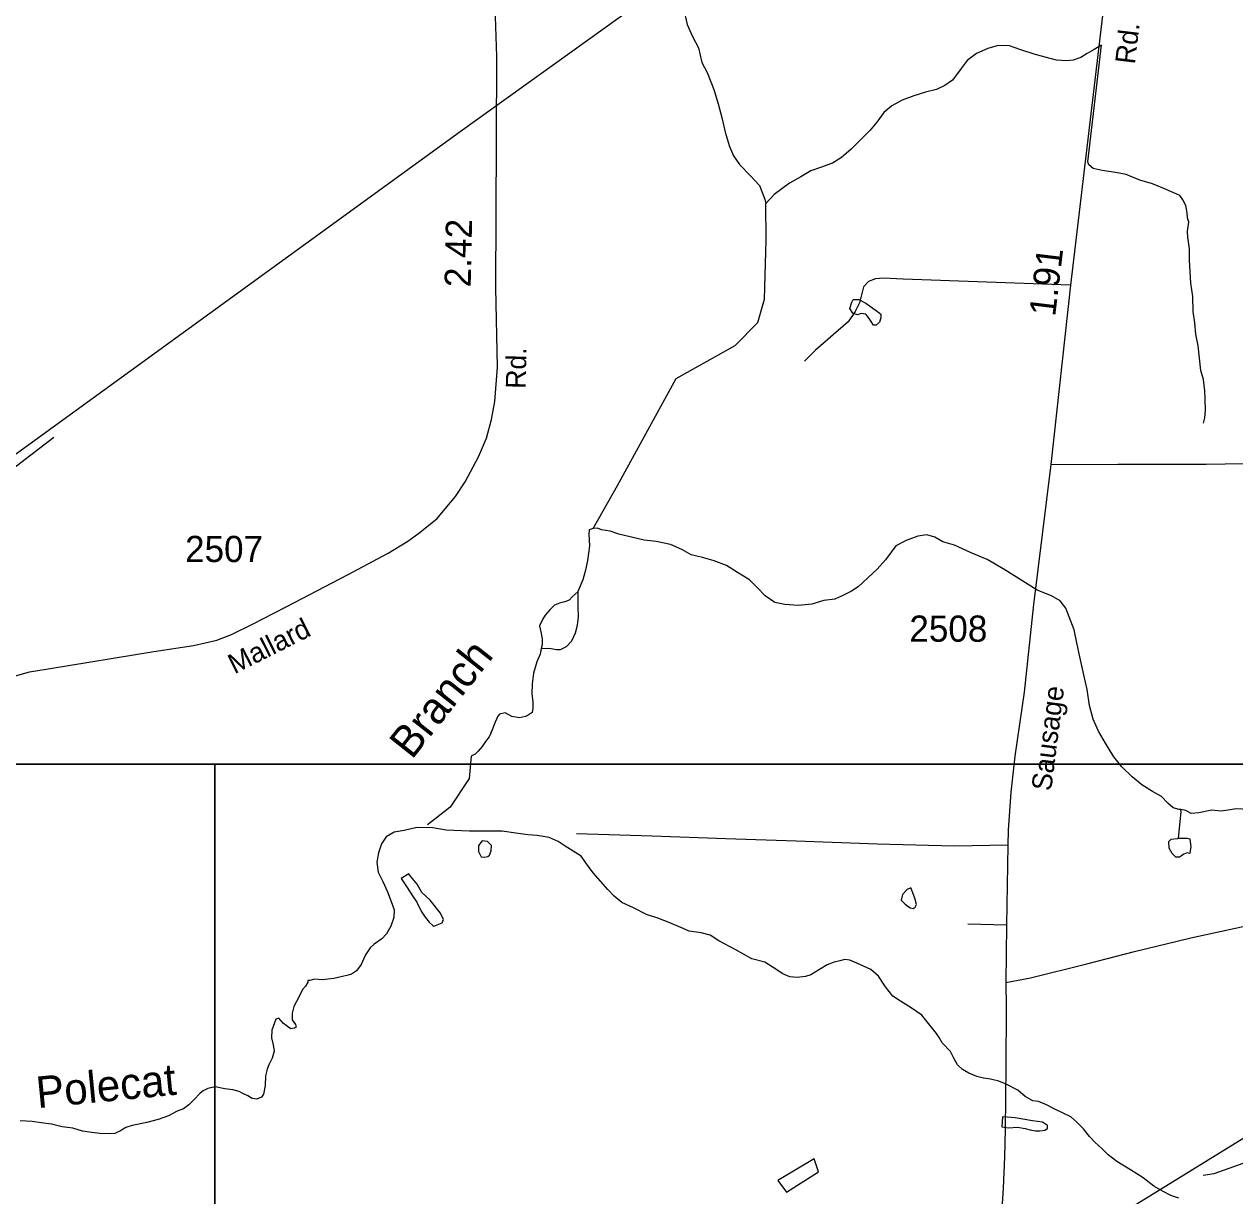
# Model space of a CAD drawing. Extents: x 2082433 to 2279600, y 546599 to 755198.
# Drawn here: x 2200262 to 2206036, y 628170 to 633757 of the extents above; entities that cross this region are included whole.
import ezdxf

# ---------------------------------------------------------------- set-up
doc = ezdxf.new("R2010")
doc.units = 0
for name, color, linetype in [('Exist Boundary Political Fire Districts', 7, 'Continuous'), ('Exist Hydrographic Creek Single Shore', 7, 'Continuous'), ('Exist Hydrographic Creek Single Shore Label', 7, 'Continuous'), ('Exist Hydrographic Misc Water Feature', 7, 'Continuous'), ('Exist Road Non-System Type 51', 7, 'Continuous'), ('Exist Road Secondary Mileage Hundredths English Label', 7, 'Continuous'), ('Exist Road Secondary Type 51 Attributed', 7, 'Continuous'), ('Exist Road Secondary Type 51 Label', 7, 'Continuous'), ('Exist Road Secondary Type 51 Number Label', 7, 'Continuous'), ('Exist Utilities Electrical Transmission Line', 7, 'Continuous'), ('Map Preparation Inset Cut Line', 7, 'Continuous')]:
    doc.layers.add(name, color=color, linetype=linetype)

msp = doc.modelspace()

# ---------------------------------------------------------------- linework, layer by layer
at = {"layer": 'Exist Boundary Political Fire Districts'}
msp.add_lwpolyline([(2202467.3, 626259.5), (2203826, 627057.1), (2207917.8, 629580.3), (2208204.7, 629480.9), (2208226, 629519.8), (2208425.9, 629791.2), (2208641.8, 630076.5), (2208859.8, 630363.6), (2209074.3, 630649.3), (2209293.3, 630927.1), (2209517.8, 631200.6), (2209632.4, 631335.6), (2210666.9, 632992.2)], dxfattribs=at)
at = {"layer": 'Exist Hydrographic Creek Single Shore'}
for points in [[(2203407.3, 633831.4), (2203423.7, 633755.9), (2203450.1, 633698), (2203478.6, 633644.2), (2203495, 633574.4), (2203519.2, 633526.5), (2203551.8, 633446.6), (2203572.1, 633377), (2203590.8, 633305.3), (2203605.1, 633243.1), (2203625.8, 633173.4), (2203646.1, 633129.4), (2203674, 633087.8), (2203726.7, 633034.1), (2203768.8, 632988.4), (2203795.4, 632922.7), (2203799.1, 632902.7)], [(2205887.6, 631855.3), (2205893.7, 631879.5), (2205897.2, 631915.5), (2205895.2, 631971.4), (2205892.9, 632009.4), (2205886.5, 632063.2), (2205874.4, 632105.1), (2205867.9, 632165.3), (2205861.3, 632223.1), (2205851.1, 632279), (2205846.4, 632332.8), (2205837.9, 632386.8), (2205835.5, 632459), (2205827.5, 632522.6), (2205822.8, 632578.5), (2205820.7, 632632.7), (2205819.9, 632686.8), (2205816, 632718.7), (2205811.9, 632740.3), (2205811.3, 632770.4), (2205817, 632812.6), (2205811.5, 632834.5), (2205809, 632858.4), (2205802.7, 632892.2), (2205788.7, 632920.3), (2205774.2, 632940.3), (2205746.3, 632953.8), (2205698.1, 632973.7), (2205644.4, 632995.2), (2205583.9, 633012.8), (2205517.7, 633040.3), (2205467.6, 633049.8), (2205403.4, 633059.6), (2205361.6, 633069.1), (2205339.7, 633087), (2205335.6, 633101), (2205401.4, 633657.2), (2205365.7, 633637.1), (2205331.9, 633617), (2205301.9, 633598.8), (2205266.3, 633586.4), (2205234.3, 633582.3), (2205185.9, 633585.9), (2205132.2, 633599.4), (2205079.9, 633614.9), (2205015.9, 633634.7), (2204961.8, 633654.3), (2204907.8, 633655.9), (2204858.2, 633641.5), (2204804.3, 633617.2), (2204760.4, 633584.9), (2204730.7, 633546.8), (2204689.4, 633490.6), (2204653.2, 633464.4), (2204613.6, 633446.1), (2204561.3, 633433.7), (2204505.5, 633415.3), (2204449.9, 633394.9), (2204399.9, 633368.4), (2204362.4, 633336.4), (2204328.8, 633289.9), (2204296.8, 633251.8), (2204245.1, 633199.6), (2204207.4, 633161.5), (2204159.8, 633121.2), (2204118, 633094.6), (2204060.3, 633074.2), (2204014.2, 633058), (2203966.6, 633029.9), (2203912.7, 632999.5), (2203838.9, 632944.9), (2203799.1, 632902.7)], [(2202976.4, 631351.6), (2203091.5, 631557.7), (2203371.6, 632067), (2203653.5, 632225.3), (2203761.6, 632334.6), (2203793.6, 632445.5), (2203800.6, 632727.4), (2203799.1, 632902.7)], [(2202956.3, 631345.7), (2202954.7, 631325.6), (2202959, 631269.4), (2202949.4, 631199.5), (2202940.1, 631153.4), (2202926, 631107.3), (2202904.7, 631055.4)], [(2205778.7, 630011.5), (2205770.5, 630011.5), (2205742.4, 630021), (2205716.3, 630042.8), (2205686.4, 630074.9), (2205644, 630098.3), (2205593.5, 630130.3), (2205547.6, 630167.7), (2205497.1, 630215.4), (2205458.8, 630262.9), (2205420.5, 630328.8), (2205386.4, 630386.6), (2205361.6, 630442.3), (2205343.4, 630508.3), (2205332.5, 630584.2), (2205316.1, 630654), (2205297.6, 630739.9), (2205283.5, 630807.7), (2205270.8, 630869.6), (2205230.2, 630973.1), (2205204.1, 631007.1), (2205161.7, 631030.9), (2205093.6, 631058.2), (2204938.8, 631155.4), (2204854.9, 631204.6), (2204778.4, 631236), (2204700.1, 631273.4), (2204644.1, 631289.1), (2204606, 631310.7), (2204568.1, 631322.6), (2204524, 631316.2), (2204468.4, 631295.8), (2204420.2, 631269.8), (2204371, 631203.5), (2204331.2, 631159.1), (2204285.5, 631116.6), (2204239.8, 631074.4), (2204208, 631054.1), (2204160.2, 631030), (2204132.1, 631017.6), (2204128, 631015.9), (2204076.3, 631009.4), (2204018.5, 630991), (2203955, 630984.4), (2203890.8, 630990), (2203842.4, 630999.8), (2203796.7, 631031.4), (2203760.4, 631069), (2203722, 631106.8), (2203663.8, 631142.3), (2203611.5, 631176.1), (2203553, 631197.6), (2203497.1, 631213.3), (2203443.1, 631226.7), (2203399.1, 631252.5), (2203344.7, 631276.1), (2203276.8, 631289.6), (2203218.6, 631297.1), (2203158.9, 631311), (2203098.7, 631324.6), (2203056.6, 631340.2), (2203016.4, 631345.9), (2202996.3, 631353.8), (2202976.4, 631351.6), (2202956.3, 631345.7)], [(2202904.7, 631051.2), (2202876.6, 631027.2), (2202861, 631010.9), (2202841.1, 631002.9), (2202814.9, 630996.7), (2202791.1, 630986.5), (2202769.1, 630964.3), (2202747.4, 630938.4), (2202733.9, 630918.1), (2202719.9, 630888.2), (2202725.9, 630860.1), (2202732.2, 630826.3), (2202732.6, 630798.3), (2202728.3, 630780.3)], [(2202728.3, 630780.3), (2202760.1, 630782.4), (2202776.3, 630780.3), (2202800.5, 630774.7), (2202820.4, 630774.9), (2202848.3, 630788.9), (2202874.3, 630817.1), (2202892.2, 630855.3), (2202901.4, 630891.2), (2202905.5, 630931.2), (2202905.1, 630981.5), (2202904.5, 631019.3), (2202904.7, 631051.2), (2202904.7, 631055.4)], [(2202728.3, 630780.3), (2202722.8, 630752.3), (2202707, 630716.2), (2202691.6, 630661.7), (2202685.9, 630611.9), (2202683.6, 630566), (2202688.1, 630523.9), (2202688.1, 630495.9), (2202684.7, 630474.2), (2202666.8, 630461.9), (2202652.7, 630455.9), (2202624.8, 630449.5), (2202588.7, 630455.4), (2202556.9, 630473.2), (2202528.6, 630466.9), (2202521, 630456.7), (2202509.1, 630428.9), (2202491.4, 630384.1), (2202489.2, 630378.8), (2202491.4, 630384.1), (2202489.2, 630378.8), (2202479.6, 630358.8), (2202462, 630336.7), (2202446, 630312.3), (2202427.7, 630290.3), (2202414, 630276.2), (2202394.1, 630266.2), (2202384, 630159.7), (2202293.3, 630023.6), (2202185.6, 629938.6)], [(2206591.3, 629853.1), (2206557.1, 629864.7), (2206541.3, 629866.7), (2206523, 629894.6), (2206494.9, 629930.5), (2206464.2, 629958.2), (2206408.4, 629987.8), (2206350.4, 630009.5), (2206304, 630025), (2206250.3, 630030.7), (2206190.2, 630028), (2206138.1, 630016), (2206100.4, 630011.6), (2206042.4, 630015), (2206004.2, 630009), (2205970.4, 630004.8), (2205926.5, 630008.6), (2205864.4, 629996.1), (2205828.7, 629993.8), (2205802.7, 630007.5), (2205778.7, 630011.5)], [(2205769.3, 628158.3), (2205731.1, 628171.8), (2205695, 628189.8), (2205650.7, 628215.5), (2205598.6, 628255), (2205538.2, 628294.6), (2205474.2, 628334.2), (2205431.9, 628365.8), (2205403.8, 628393.5), (2205369.6, 628425.1), (2205343.2, 628453), (2205315.1, 628488.8), (2205282.9, 628520.5), (2205255, 628546.6), (2205215, 628566), (2205178.3, 628583.7), (2205138.7, 628603.5), (2205100.6, 628619.4), (2205072.7, 628623.2), (2205036, 628642.9), (2205001.7, 628674.5), (2204945.6, 628702.4), (2204911.7, 628716), (2204871.7, 628725.7), (2204837.9, 628731.6), (2204805.5, 628739.4), (2204767.4, 628754.8), (2204737.6, 628772.7), (2204713.2, 628794.7), (2204697.4, 628822.6), (2204680.8, 628858.3), (2204640.6, 628900.1), (2204626.3, 628924.2), (2204614.4, 628943.8), (2204543.5, 629031.6), (2204493.4, 629067.1), (2204441.5, 629098.5), (2204405.2, 629122.2), (2204370.8, 629166.3), (2204336.6, 629217.7), (2204300.7, 629249.5), (2204266.2, 629265.3), (2204234, 629279.1), (2204200.4, 629293.1), (2204176.2, 629296.7), (2204152.2, 629290.6), (2204126.2, 629284.4), (2204092.3, 629272.1), (2204056.2, 629249.9), (2204014.4, 629223.8), (2203989, 629215.5), (2203948.6, 629211), (2203914.8, 629214.9), (2203880.5, 629228.6), (2203834.6, 629258.3), (2203794.2, 629284.2), (2203732.3, 629299.7), (2203653.9, 629345.2), (2203575.8, 629386.6), (2203533.4, 629412.4), (2203491.5, 629424), (2203433.7, 629431.6), (2203393.7, 629449.4), (2203341.2, 629471), (2203285.3, 629494.5), (2203230.7, 629512.1), (2203168.8, 629543.7), (2203112.8, 629569.2), (2203076.5, 629599), (2203046.2, 629630.8), (2202975.6, 629710.4), (2202949.2, 629746), (2202919, 629789.9), (2202843, 629837.5), (2202808.7, 629859.3), (2202766.5, 629879), (2202708.4, 629888.2), (2202664.6, 629892), (2202606.7, 629899.5), (2202542.8, 629909.2), (2202454.8, 629908.7), (2202386.7, 629908.4), (2202275, 629913.5), (2202210.6, 629924.9), (2202134.7, 629926.6), (2202074.6, 629912.2), (2202026.8, 629903.5), (2201989.1, 629881.2), (2201967.2, 629849.3), (2201951.4, 629805.4), (2201944, 629761.1), (2201950, 629713.2), (2201972.5, 629669.6), (2201994.9, 629619.6), (2202013.1, 629573.9), (2202027.3, 629534), (2202025.6, 629497.7)], [(2202025.6, 629497.7), (2202011.7, 629455.7), (2201989.9, 629419.6), (2201968.6, 629395.6), (2201932.3, 629369.5), (2201912.6, 629353), (2201890.7, 629319), (2201869, 629272.8), (2201847.4, 629242.8), (2201823.4, 629226.5), (2201807.4, 629222.5), (2201779.8, 629216.1), (2201739.8, 629205.9), (2201683.8, 629199.8), (2201647.5, 629203.7), (2201623.9, 629197), (2201615.9, 629197)], [(2201615.9, 629197), (2201615.9, 629189.3), (2201604, 629169.3), (2201590.3, 629153.1), (2201574.3, 629121), (2201548.9, 629072.9), (2201540.9, 629040.9), (2201541.1, 629008.8), (2201557.1, 628987), (2201559.3, 628974.9), (2201549.3, 628968.7), (2201533.3, 628966.6), (2201517.5, 628976.7), (2201499.2, 628992.4), (2201476.9, 629016.5), (2201463.2, 629012.1), (2201455.4, 628994.2), (2201443.5, 628960.3), (2201441.6, 628924.1), (2201450, 628890), (2201453.9, 628860.1), (2201444.5, 628826.3), (2201428.9, 628794.2), (2201420.9, 628773.9), (2201412.9, 628741.8), (2201411.3, 628695.8), (2201403.9, 628654), (2201393.4, 628639.8), (2201372.1, 628631.6), (2201350, 628633.8), (2201329.7, 628647.3), (2201305.9, 628657.4), (2201287.4, 628667.1), (2201257.7, 628674.8), (2201219.1, 628680.7), (2201173.6, 628690.4), (2201137.7, 628682), (2201115.4, 628670), (2201101.9, 628659.9), (2201071.7, 628627.5), (2201048.1, 628603.5), (2201022.3, 628585.5), (2200992.2, 628573), (2200950.5, 628550.9), (2200900.7, 628534.5), (2200847, 628520.3), (2200776.8, 628505.8), (2200746.7, 628495.7), (2200721.1, 628479.3), (2200695.2, 628467.4), (2200669.4, 628464.8), (2200622.9, 628466.5), (2200585.1, 628472.2), (2200541, 628478.1), (2200494.9, 628492), (2200443, 628499.3), (2200393.2, 628511), (2200343, 628518.5), (2200300.9, 628524.5), (2200242.9, 628528)]]:
    msp.add_lwpolyline(points, dxfattribs=at)
at = {"layer": 'Exist Hydrographic Misc Water Feature'}
msp.add_line((2202904.7, 631051.2), (2202904.7, 631055.4), dxfattribs=at)
for points in [[(2204348.9, 632374.8), (2204348.9, 632356.6), (2204341.3, 632336.6), (2204325.3, 632322.4), (2204313.4, 632322.2), (2204299, 632344.2), (2204285.1, 632364.2), (2204276.9, 632374.3), (2204254.9, 632378), (2204236.9, 632371.8), (2204215, 632379.6), (2204200.8, 632401.6), (2204210.4, 632431.8), (2204216.2, 632443.9), (2204242.6, 632444), (2204276.7, 632426.2), (2204332.5, 632386.6), (2204348.9, 632374.8)], [(2205885.7, 628267.7), (2205938.7, 628275.6), (2206843.6, 628598.3), (2207051.5, 628708.9), (2207241.6, 628918.2), (2207323.6, 629093.6), (2207437.6, 629521), (2207427.6, 629770.5), (2207232.6, 630177.9), (2207206.5, 630319.5), (2207239.5, 630384.4), (2207471.7, 630553.6), (2207662.6, 630644.8), (2207853.7, 630847.6), (2207977.5, 630891), (2208211.7, 630817.4), (2208838.5, 630437.3), (2209064.7, 630347.4), (2209305.7, 630381.8), (2209388.7, 630416.3), (2209652.6, 630752), (2209801.7, 630876.9), (2210361.7, 630649)], [(2205767.4, 629875.3), (2205780.3, 630001.5), (2205778.7, 630011.5)], [(2202481.2, 629794.8), (2202489.4, 629815.1), (2202491.1, 629841.1), (2202472.8, 629858.9), (2202447.2, 629862.8), (2202429, 629840.4), (2202429, 629812.4), (2202441.3, 629786.6), (2202455.4, 629784.9), (2202473.4, 629788.7), (2202481.2, 629794.8)], [(2205767.4, 629875.3), (2205795.5, 629875.5), (2205809.6, 629875.8), (2205821.5, 629871.6), (2205825.8, 629845.8), (2205827.5, 629835.8), (2205823.8, 629815.7), (2205821.9, 629801.8), (2205809.9, 629805.6), (2205793.9, 629799.5), (2205782, 629791.6), (2205771.9, 629785.4), (2205755.9, 629785.4), (2205737.9, 629803.1), (2205723.7, 629827.1), (2205721.5, 629859.1), (2205733.2, 629871.1), (2205763.7, 629873.4), (2205767.4, 629875.3)], [(2202215.7, 629455.2), (2202255.7, 629471.5), (2202261.8, 629487.6), (2202247.7, 629517.3), (2202198.9, 629579.1), (2202158.9, 629616.7), (2202136.5, 629656.6), (2202104.2, 629694.3), (2202096.4, 629706.1), (2202060.3, 629683.9), (2202088.8, 629640.3), (2202114.8, 629600.3), (2202134.9, 629570.5), (2202155.4, 629526.8), (2202175.3, 629499.1), (2202194, 629475.2), (2202211.6, 629459.1), (2202215.7, 629455.2)], [(2204502, 629540.8), (2204512.5, 629546.9), (2204518.2, 629559), (2204510, 629589), (2204497.9, 629622.9), (2204491.6, 629638.8), (2204473.7, 629630.6), (2204451.8, 629606.7), (2204445.8, 629580.5), (2204464.1, 629560.6), (2204488.1, 629542.9), (2204502, 629540.8)], [(2204925.3, 628498.2), (2204957.2, 628494.6), (2204999.3, 628496.8), (2205037, 628491.1), (2205061.2, 628485), (2205085.2, 628479.4), (2205106.9, 628479.7), (2205131.1, 628483.8), (2205143.4, 628491.7), (2205143.2, 628505.9), (2205119, 628521.7), (2205071.3, 628527.3), (2204989, 628542.5), (2204950.7, 628544.3), (2204928.9, 628546.4), (2204925.3, 628498.2)], [(2203897.5, 628187.4), (2204050.9, 628284.3), (2204030.6, 628346.2), (2203857.6, 628242.9), (2203897.5, 628187.4)]]:
    msp.add_lwpolyline(points, dxfattribs=at)
at = {"layer": 'Exist Road Non-System Type 51'}
msp.add_line((2204946.9, 629461.4), (2204762.9, 629465), dxfattribs=at)
for points in [[(2205253.4, 632512.3), (2204455.1, 632540.9), (2204361.5, 632546.1), (2204322.5, 632543.5), (2204288.7, 632530.5), (2204265.3, 632504.5), (2204247.1, 632429.1), (2204226.3, 632387.5), (2204192.5, 632338.1), (2204036.5, 632202.9), (2203984.5, 632150.9)], [(2198916, 630674.5), (2198972.6, 630726.9), (2199180.9, 630893.3), (2199468.3, 631084.1), (2199691.3, 631245.6), (2200073.7, 631534.4), (2200404.4, 631788.1)], [(2205158.8, 631657.3), (2205478.7, 631659.9), (2205899.9, 631659.9), (2206263.9, 631665.1)], [(2204954.1, 629841.4), (2204698, 629837.8), (2204331.8, 629846.2), (2203944, 629860.7), (2203609.1, 629872.7), (2203257.4, 629884.7), (2202896, 629895.5)], [(2204943.9, 629187.2), (2205061.7, 629208.9), (2205329.9, 629276.2), (2205558.4, 629335.2), (2205826, 629400.1), (2206177.7, 629477.1), (2206294.3, 629498.7), (2206312.4, 629498.7), (2206332.8, 629493.9), (2206352.1, 629478.3), (2206368.9, 629447), (2206376.1, 629419.3), (2206384.5, 629354.4)]]:
    msp.add_lwpolyline(points, dxfattribs=at)
at = {"layer": 'Exist Road Secondary Type 51 Attributed'}
for points in [[(2205599.3, 635435), (2205253.4, 632512.3), (2205158.8, 631657.3), (2205076.8, 630989.8), (2205031.1, 630571.3), (2204987.8, 630267.1), (2204968, 630095.2), (2204955.3, 629913.6), (2204954.1, 629841.4), (2204946.9, 629461.4), (2204943.9, 629187.2), (2204946.3, 629068.2), (2204943.9, 628784.4), (2204941.5, 628486.2), (2204938.5, 628356.3), (2204931.9, 628206), (2204925.9, 628107.4)], [(2200149.6, 630629.4), (2200287.2, 630668.6), (2200376.2, 630682.4), (2200880.7, 630765.6), (2201070.6, 630794), (2201180.4, 630819.9), (2201250.3, 630846.4), (2201355.1, 630898.2), (2201453, 630948.5), (2201514.5, 630980.7), (2201804, 631131.7), (2201997.6, 631234.4), (2202092.7, 631291.8), (2202144.4, 631329.5), (2202230.4, 631398.7), (2202319.9, 631505), (2202366, 631574.9), (2202429.7, 631694.4), (2202467.4, 631782.5), (2202491.2, 631872), (2202506.6, 631957.3), (2202519.8, 632121.6), (2202511.5, 632500.5), (2202515.7, 633203.8), (2202517.1, 633603.7), (2202509.4, 633842.1)]]:
    msp.add_lwpolyline(points, dxfattribs=at)
at = {"layer": 'Exist Utilities Electrical Transmission Line'}
msp.add_lwpolyline([(2205939.5, 637679.5), (2205814.9, 637498.8), (2205352.3, 636743.8), (2203885.3, 634372.7), (2203865.4, 634340.7), (2203849.6, 634326.5), (2202341.6, 633244.5), (2200131.5, 631642.1), (2198802.9, 630659.3), (2196209, 628764.2), (2194963.8, 627840.1), (2194349.2, 627390), (2192966.8, 626370.9), (2191379.5, 625202.4), (2189939.5, 624140.9), (2188179.1, 622841.3), (2186203.8, 621394.3)], dxfattribs=at)
at = {"layer": 'Map Preparation Inset Cut Line'}
for points in [[(2179108.5, 674476.7), (2254791.7, 674476.7), (2254791.7, 645771.4), (2239582.9, 645768.1), (2239582.9, 630228.2), (2179108.5, 630228.2)], [(2201171.6, 601522.9), (2201171.6, 630228.2), (2239582.9, 630228.2), (2239582.9, 645768.1), (2269582.7, 645768.1), (2253496.2, 601522.9)], [(2125488.3, 630228.2), (2201171.6, 630228.2), (2201171.6, 601522.9), (2185962.8, 601519.6), (2185962.8, 585979.7), (2125488.3, 585979.7)]]:
    msp.add_lwpolyline(points, close=True, dxfattribs=at)

# ---------------------------------------------------------------- texts
at = {"layer": 'Exist Hydrographic Creek Single Shore Label'}
for s, rotation, p in [('Branch', 51.60398, (2202111.1, 630246.5)), ('Polecat', 5.56035, (2200326.6, 628587.9))]:
    msp.add_text(s, height=150, rotation=rotation, dxfattribs=at).set_placement(p)
at = {"layer": 'Exist Road Secondary Mileage Hundredths English Label'}
for s, rotation, p in [('2.42', 88.75442, (2202391.8, 632501.9)), ('1.91', 83.16506, (2205179.4, 632360.5))]:
    msp.add_text(s, height=125, rotation=rotation, dxfattribs=at).set_placement(p)
at = {"layer": 'Exist Road Secondary Type 51 Label'}
for s, rotation, p in [('Rd.', 83.16506, (2205559.6, 633563.8)), ('Rd.', 88.75442, (2202654.1, 632017.7)), ('Mallard', 26.72317, (2201265.1, 630656.6)), ('Sausage', 82.78733, (2205160.4, 630097.7))]:
    msp.add_text(s, height=95, rotation=rotation, dxfattribs=at).set_placement(p)
at = {"layer": 'Exist Road Secondary Type 51 Number Label'}
for s, p in [('2507', (2201029.7, 631192.2)), ('2508', (2204484.3, 630812.3))]:
    msp.add_text(s, height=125, dxfattribs=at).set_placement(p)

doc.saveas('drawing.dxf')
